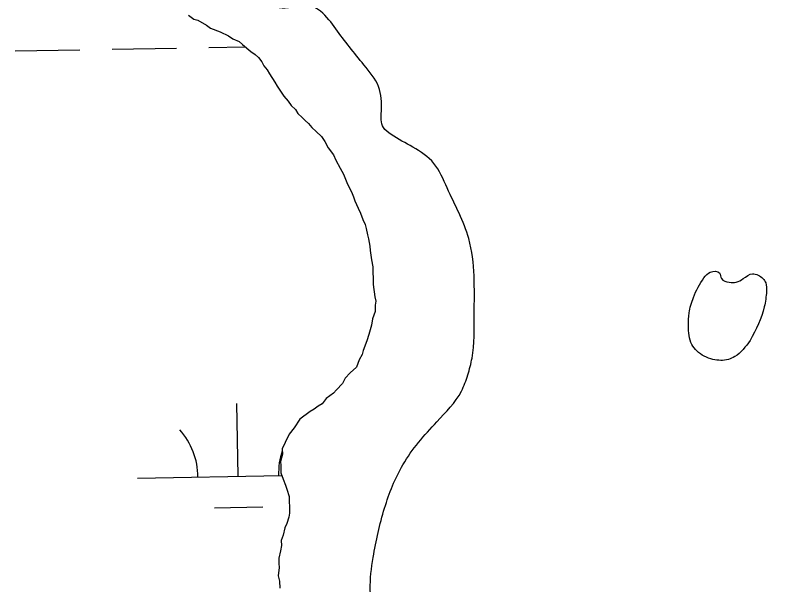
# Model space of a CAD drawing. Extents: x 3892998 to 3931244, y 278583 to 304547.
# Drawn here: x 3921507.9 to 3921886.7, y 287847.6 to 288129.7 of the extents above; entities that cross this region are included whole.
import ezdxf

# ---------------------------------------------------------------- set-up
doc = ezdxf.new("R2010")
doc.units = 0
doc.layers.add('V-RIVR-EDGE', color=7, linetype='Continuous')
doc.layers.add('V-WETL-SWMP', color=7, linetype='Continuous')

msp = doc.modelspace()

# ---------------------------------------------------------------- linework, layer by layer
at = {"layer": 'V-RIVR-EDGE'}
for points in [[(3921886.47, 286879.72), (3921892.74, 286877.96), (3921899.34, 286873.42), (3921911.85, 286864.34), (3921918.45, 286861.54), (3921931.34, 286862.55), (3921934.46, 286858.37), (3921940.69, 286844.08), (3921949.01, 286830.48), (3921959.09, 286824.54), (3921966.4, 286825.22), (3921975.46, 286826.59), (3921988.01, 286837.35), (3921993.94, 286839.07), (3921998.8, 286833.84), (3921994.59, 286822.71), (3921992.82, 286808.79), (3921994.53, 286798), (3922003.91, 286789.62), (3922018.52, 286784.71), (3922045.67, 286783.25), (3922063.08, 286787.03), (3922083.32, 286806.48), (3922101.47, 286826.97), (3922108.79, 286831.48), (3922117.84, 286830.06), (3922132.09, 286822.72), (3922144.94, 286810.85), (3922148.76, 286806.32), (3922147.69, 286794.83), (3922142.07, 286773.26), (3922131.9, 286743.7), (3922121.05, 286721.45), (3922116.11, 286693.26), (3922114.69, 286681.08), (3922110.5, 286676.57), (3922100.74, 286671.02), (3922089.95, 286673.49), (3922088.92, 286678.36), (3922089.29, 286687.41), (3922086.17, 286692.29), (3922082.34, 286692.3), (3922070.16, 286691.99), (3922052.39, 286687.85), (3922042.66, 286692.75), (3922035.37, 286702.51), (3922030.5, 286704.62), (3922023.89, 286703.94), (3922010.99, 286695.61), (3922004.71, 286690.06), (3922001.56, 286683.8), (3922001.9, 286679.62), (3922003.62, 286671.96), (3922003.6, 286666.39), (3921999.42, 286663.62), (3921983.05, 286660.52), (3921960.07, 286658.84), (3921948.58, 286655.04), (3921937.44, 286654.72), (3921929.09, 286656.83), (3921922.82, 286655.1), (3921919.67, 286650.24), (3921916.49, 286630.05), (3921915.08, 286622.75), (3921911.59, 286617.88), (3921905.66, 286615.11), (3921880.94, 286614.13), (3921853.1, 286614.55), (3921831.51, 286613.9), (3921817.58, 286611.5), (3921803.99, 286603.88), (3921792.12, 286592.07), (3921784.79, 286584.43), (3921777.83, 286583.06), (3921769.49, 286588.65), (3921758.04, 286605.73), (3921752.15, 286614.45), (3921746.94, 286619.33), (3921738.6, 286627.36), (3921736.53, 286632.24), (3921736.54, 286637.81), (3921738.64, 286640.94), (3921751.54, 286650.65), (3921758.87, 286659.69), (3921770.42, 286685.07), (3921772.88, 286692.37), (3921772.89, 286696.9), (3921766.31, 286710.14), (3921759.72, 286721.99), (3921758.7, 286729.31), (3921759.41, 286734.53), (3921763.94, 286738), (3921777.54, 286747.71), (3921781.73, 286753.27), (3921785.23, 286760.92), (3921787.35, 286773.79), (3921787.76, 286799.55), (3921787.78, 286808.25), (3921785.73, 286820.44), (3921785.75, 286828.8), (3921790.3, 286838.88), (3921793.79, 286844.44), (3921793.81, 286852.8), (3921788.96, 286860.12), (3921777.48, 286866.41), (3921775.75, 286869.55), (3921776.11, 286875.12), (3921784.16, 286892.5), (3921788.03, 286907.46), (3921788.05, 286917.21), (3921785.3, 286930.79), (3921779.8, 286956.91), (3921775.67, 286977.11), (3921771.9, 287001.14), (3921767.09, 287025.52), (3921761.56, 287043.64), (3921751.52, 287065.24), (3921738.71, 287093.82), (3921727.29, 287121.35), (3921714.48, 287147.14), (3921709.29, 287163.16), (3921704.81, 287179.88), (3921704.82, 287185.11), (3921705.88, 287191.72), (3921716.7, 287200.39), (3921733.45, 287217.41), (3921739.74, 287229.92), (3921741.88, 287247.67), (3921748.21, 287273.76), (3921754.54, 287302.29), (3921763.63, 287317.94), (3921771.32, 287327.66), (3921779.34, 287333.56), (3921791.53, 287339.1), (3921808.6, 287344.98), (3921826.72, 287350.85), (3921837.53, 287358.83), (3921842.43, 287367.87), (3921844.89, 287377.96), (3921847.73, 287399.88), (3921848.85, 287429.81), (3921849.24, 287448.96), (3921851.72, 287465.66), (3921860.12, 287485.13), (3921873.39, 287499.72), (3921886.3, 287513.96), (3921891.55, 287526.13), (3921896.13, 287547.36), (3921894.78, 287562.33), (3921883.71, 287591.6), (3921879.91, 287602.05), (3921878.9, 287616.32), (3921877.53, 287628.16), (3921872.7, 287644.53), (3921864.38, 287657.43), (3921842.48, 287672.11), (3921830.32, 287680.15), (3921798.7, 287701.81), (3921784.44, 287707.41), (3921767.04, 287712.33), (3921755.55, 287710.27), (3921748.23, 287705.06), (3921744.39, 287702.98), (3921736.75, 287706.48), (3921713.78, 287711.76), (3921703.7, 287717.01), (3921686.65, 287719.84), (3921668.56, 287722.67), (3921666.48, 287725.46), (3921667.18, 287729.28), (3921683.2, 287733.42), (3921689.13, 287736.54), (3921689.49, 287740.37), (3921685.7, 287757.43), (3921685.37, 287766.48), (3921689.57, 287774.13), (3921698.29, 287782.47), (3921699.01, 287789.08), (3921697.98, 287794.65), (3921693.47, 287803.36), (3921690.02, 287814.86), (3921683.83, 287845.16), (3921685.26, 287861.17), (3921690.89, 287885.52), (3921699.99, 287907.08), (3921716.76, 287928.27), (3921728.98, 287943.56), (3921732.13, 287951.56), (3921734.24, 287959.91), (3921735.34, 287981.49), (3921732.64, 288019.09), (3921721.92, 288044.18), (3921715.33, 288056.38), (3921704.91, 288064.41), (3921694.13, 288070.7), (3921690.31, 288074.2), (3921689.29, 288082.2), (3921687.93, 288094.39), (3921680.64, 288105.2), (3921666.76, 288122.99), (3921659.13, 288131.71), (3921650.43, 288135.21), (3921643.12, 288133.49), (3921637.2, 288133.85), (3921631.64, 288137.69), (3921625.74, 288143.63), (3921612.53, 288150.97), (3921590.27, 288159.38), (3921586.8, 288162.52), (3921585.76, 288164.61), (3921587.16, 288168.79), (3921599, 288171.89), (3921602.15, 288176.06), (3921609.13, 288184.74), (3921618.2, 288192.73), (3921632.14, 288199.31), (3921645.41, 288215.98), (3921657.26, 288222.92), (3921671.9, 288228.1), (3921686.52, 288229.46), (3921707.07, 288235.33), (3921724.85, 288243.64), (3921731.12, 288247.1), (3921733.57, 288251.62), (3921737.07, 288260.66), (3921740.21, 288262.4), (3921753.1, 288267.24), (3921766.35, 288274.17), (3921779.25, 288282.49), (3921784.14, 288290.13), (3921786.95, 288302.31), (3921788.4, 288324.59), (3921787.39, 288339.21), (3921787.4, 288343.04), (3921789.17, 288353.13), (3921790.24, 288364.96), (3921790.97, 288377.84), (3921786.11, 288382.73), (3921782.29, 288388.3), (3921780.22, 288393.18), (3921780.57, 288396.66), (3921783.01, 288398.05), (3921798.32, 288396.27), (3921806.33, 288396.25), (3921811.56, 288399.02), (3921817.15, 288407.36), (3921818.92, 288420.59), (3921818.94, 288427.55), (3921823.13, 288433.46), (3921827.66, 288435.19), (3921839.84, 288434.11), (3921846.46, 288435.14), (3921855.87, 288439.99), (3921864.25, 288449.37), (3921865.31, 288456.68), (3921863.25, 288466.43), (3921858.39, 288472.36), (3921845.18, 288480.74), (3921843.1, 288484.58), (3921843.12, 288492.93), (3921851.52, 288509.97), (3921868.64, 288536.03), (3921874.58, 288543.68), (3921887.47, 288548.52), (3921910.44, 288546.37), (3921929.59, 288548.07), (3921947.36, 288556.03), (3921975.26, 288577.89)], [(3921841.49, 287976), (3921841.86, 287982.27), (3921843.97, 287989.92), (3921849.21, 287999.66), (3921852.35, 288002.43), (3921856.88, 288002.07), (3921857.91, 287999.29), (3921861.74, 287997.54), (3921865.22, 287997.53), (3921868.7, 287999.26), (3921873.24, 288001.69), (3921876.02, 288000.98), (3921879.84, 287997.14), (3921880.18, 287992.97), (3921879.11, 287985.31), (3921872.11, 287968.62)], [(3921872.11, 287968.62), (3921864.43, 287960.63), (3921861.29, 287959.25), (3921853.64, 287959.27), (3921845.64, 287963.46), (3921843.21, 287966.6), (3921841.49, 287976)]]:
    msp.add_spline(points, degree=3, dxfattribs=at)
at = {"layer": 'V-WETL-SWMP'}
for p, q in [((3921593.65, 288129.75), (3921596.29, 288127.78)), ((3921596.29, 288127.78), (3921598.37, 288127.33)), ((3921598.37, 288127.33), (3921602.57, 288124.9)), ((3921602.57, 288124.9), (3921604.69, 288123.43)), ((3921604.69, 288123.43), (3921609.39, 288121.53)), ((3921609.39, 288121.53), (3921613.58, 288119.61)), ((3921613.58, 288119.61), (3921615.69, 288118.13)), ((3921615.69, 288118.13), (3921618.83, 288116.7)), ((3921618.83, 288116.7), (3921620.43, 288115.21)), ((3921620.43, 288115.21), (3921624.67, 288111.74)), ((3921507.86, 288112.08), (3921539.85, 288112.63)), ((3921555.85, 288112.91), (3921587.84, 288113.46)), ((3921603.84, 288113.74), (3921621.84, 288114.05)), ((3921624.67, 288111.74), (3921626.78, 288110.27)), ((3921626.78, 288110.27), (3921628.38, 288108.78)), ((3921628.38, 288108.78), (3921629.99, 288106.77)), ((3921629.99, 288106.77), (3921631.09, 288104.75)), ((3921631.09, 288104.75), (3921632.71, 288102.74)), ((3921632.71, 288102.74), (3921633.81, 288100.72)), ((3921633.81, 288100.72), (3921636.52, 288096.69)), ((3921636.52, 288096.69), (3921637.62, 288094.67)), ((3921637.62, 288094.67), (3921639.25, 288092.15)), ((3921639.25, 288092.15), (3921640.89, 288089.63)), ((3921640.89, 288089.63), (3921643.03, 288087.12)), ((3921643.03, 288087.12), (3921644.65, 288085.12)), ((3921644.65, 288085.12), (3921646.78, 288083.13)), ((3921646.78, 288083.13), (3921647.88, 288081.11)), ((3921647.88, 288081.11), (3921650, 288079.12)), ((3921650, 288079.12), (3921651.6, 288077.63)), ((3921651.6, 288077.63), (3921653.2, 288076.14)), ((3921653.2, 288076.14), (3921654.81, 288074.13)), ((3921654.81, 288074.13), (3921656.94, 288072.14)), ((3921656.94, 288072.14), (3921659.6, 288069.66)), ((3921659.6, 288069.66), (3921661.24, 288067.14)), ((3921661.24, 288067.14), (3921662.89, 288064.1)), ((3921662.89, 288064.1), (3921665.58, 288060.59)), ((3921665.58, 288060.59), (3921666.7, 288058.05)), ((3921666.7, 288058.05), (3921668.9, 288054)), ((3921668.9, 288054), (3921670.55, 288050.97)), ((3921670.55, 288050.97), (3921672.24, 288046.9)), ((3921672.24, 288046.9), (3921673.35, 288044.36)), ((3921673.35, 288044.36), (3921674.46, 288042.34)), ((3921674.46, 288042.34), (3921675.57, 288039.8)), ((3921675.57, 288039.8), (3921676.16, 288037.76)), ((3921676.16, 288037.76), (3921677.83, 288034.21)), ((3921677.83, 288034.21), (3921678.94, 288031.67)), ((3921678.94, 288031.67), (3921680.08, 288028.62)), ((3921680.08, 288028.62), (3921681.2, 288026.08)), ((3921681.2, 288026.08), (3921681.78, 288024.04)), ((3921681.78, 288024.04), (3921682.4, 288020.97)), ((3921682.4, 288020.97), (3921682.99, 288018.93)), ((3921682.99, 288018.93), (3921683.62, 288015.34)), ((3921683.62, 288015.34), (3921683.7, 288013.28)), ((3921683.7, 288013.28), (3921684.37, 288008.67)), ((3921684.37, 288008.67), (3921685.01, 288005.08)), ((3921685.01, 288005.08), (3921685.08, 288003.03)), ((3921685.08, 288003.03), (3921685.22, 287998.91)), ((3921685.22, 287998.91), (3921685.31, 287996.33)), ((3921685.31, 287996.33), (3921686.03, 287990.18)), ((3921686.03, 287990.18), (3921686.62, 287988.13)), ((3921686.62, 287988.13), (3921686.18, 287986.06)), ((3921686.18, 287986.06), (3921686.28, 287982.97)), ((3921686.28, 287982.97), (3921684.86, 287979.32)), ((3921684.86, 287979.32), (3921684.45, 287976.21)), ((3921684.45, 287976.21), (3921683.07, 287971.52)), ((3921683.07, 287971.52), (3921682.14, 287968.4)), ((3921682.14, 287968.4), (3921680.24, 287963.7)), ((3921680.24, 287963.7), (3921679.8, 287961.62)), ((3921679.8, 287961.62), (3921678.34, 287958.99)), ((3921676.92, 287955.34), (3921673.92, 287952.66)), ((3921678.34, 287958.99), (3921676.92, 287955.34)), ((3921673.92, 287952.66), (3921671.44, 287950)), ((3921671.44, 287950), (3921669.98, 287947.37)), ((3921667, 287944.18), (3921665.51, 287942.58)), ((3921669.98, 287947.37), (3921667, 287944.18)), ((3921665.51, 287942.58), (3921661.99, 287939.88)), ((3921618.36, 287901.36), (3921617.74, 287937.35)), ((3921660.02, 287937.24), (3921658, 287936.14)), ((3921661.99, 287939.88), (3921660.02, 287937.24)), ((3921653.97, 287933.42), (3921648.95, 287929.65)), ((3921655.99, 287934.52), (3921653.97, 287933.42)), ((3921658, 287936.14), (3921655.99, 287934.52)), ((3921648.95, 287929.65), (3921646, 287925.42)), ((3921646, 287925.42), (3921643.53, 287922.25)), ((3921643.53, 287922.25), (3921641.61, 287918.06)), ((3921641.61, 287918.06), (3921640.18, 287914.92)), ((3921640.18, 287914.92), (3921640.26, 287912.34)), ((3921640.26, 287912.34), (3921639.36, 287908.71)), ((3921639.36, 287908.71), (3921639.43, 287906.65)), ((3921639.43, 287906.65), (3921639.55, 287903.04)), ((3921639.55, 287903.04), (3921640.69, 287899.99)), ((3921568.37, 287900.49), (3921640.04, 287901.73)), ((3921640.69, 287899.99), (3921641.82, 287896.94)), ((3921641.82, 287896.94), (3921642.41, 287894.9)), ((3921642.41, 287894.9), (3921643.56, 287891.33)), ((3921643.56, 287891.33), (3921643.63, 287889.27)), ((3921643.63, 287889.27), (3921643.75, 287885.67)), ((3921606.63, 287885.72), (3921630.63, 287886.14)), ((3921643.75, 287885.67), (3921643.84, 287883.09)), ((3921643.4, 287881.02), (3921642.48, 287877.89)), ((3921643.84, 287883.09), (3921643.4, 287881.02)), ((3921641.52, 287875.8), (3921640.61, 287872.16)), ((3921642.48, 287877.89), (3921641.52, 287875.8)), ((3921640.61, 287872.16), (3921639.67, 287869.55)), ((3921639.67, 287869.55), (3921639.76, 287866.98)), ((3921639.33, 287864.39), (3921638.43, 287860.75)), ((3921639.76, 287866.98), (3921639.33, 287864.39)), ((3921638.43, 287860.75), (3921638.51, 287858.18)), ((3921638.51, 287858.18), (3921638.58, 287856.12)), ((3921638.58, 287856.12), (3921638.21, 287851.98)), ((3921638.21, 287851.98), (3921638.81, 287849.43)), ((3921638.81, 287849.43), (3921638.94, 287845.83))]:
    msp.add_line(p, q, dxfattribs=at)
for centre, start, end in [((3921563.12, 287900.87), 0.2199, 41.7635), ((3921673.59, 287902.79), 161.3045, 181.7635)]:
    msp.add_arc(centre, 35.25, start, end, dxfattribs=at)

doc.saveas('drawing.dxf')
